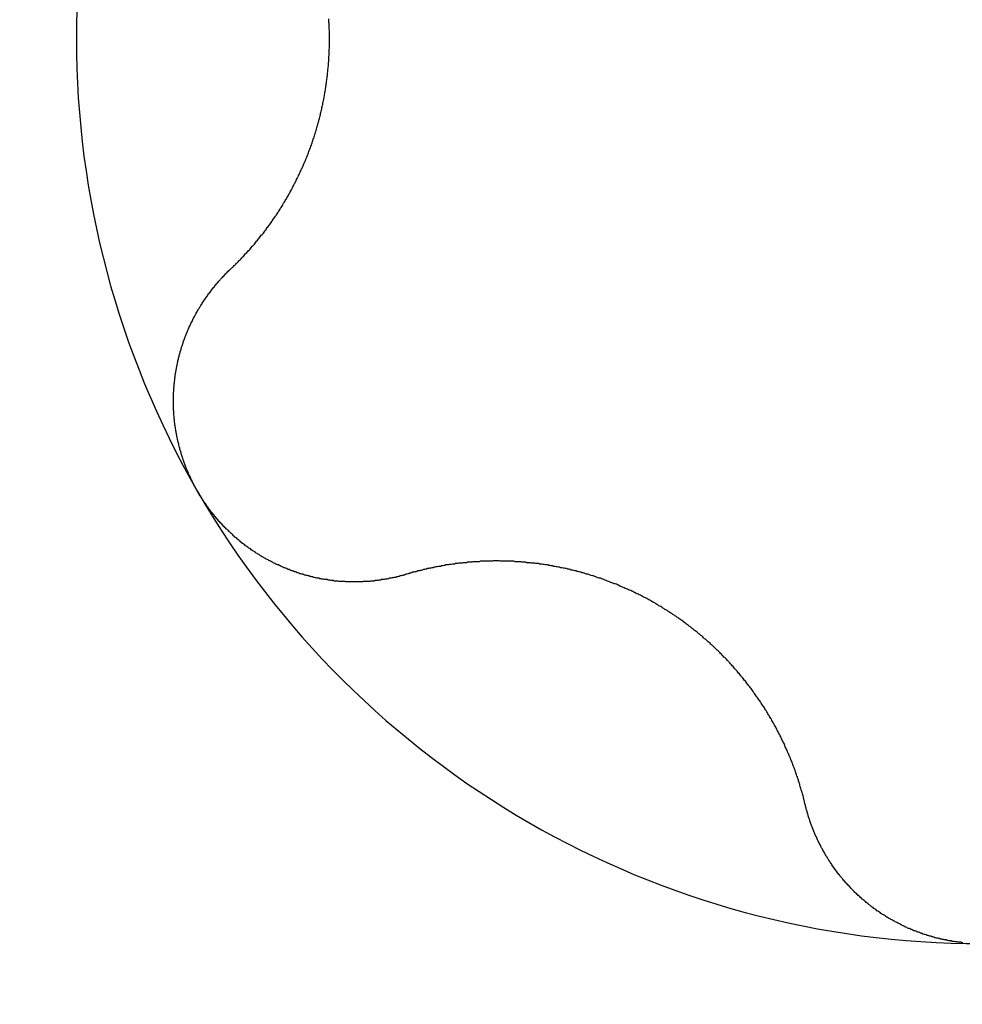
# Model space of a CAD drawing. Extents: x 1107 to 4046, y 937 to 3355.
# Tile 547 of 656: x 2261.38 to 2263.44, y 2608.61 to 2610.76. Entities that reach past the tile are written whole.
import ezdxf

# ---------------------------------------------------------------- set-up
doc = ezdxf.new("R2010")
doc.units = 0
doc.layers.add('KF_VIDA_L___C_REAR', color=7, linetype='CONTINUOUS')

# ---------------------------------------------------------------- blocks, each defined once
blk = doc.blocks.new('KF_VIDA_L___C_REAR')
at = {"layer": 'KF_VIDA_L___C_REAR'}
for points in [[(74.8606, 920.997, 0), (74.8623, 920.999, 0), (74.8641, 921.001, 0), (74.8658, 921.002, 0), (74.8675, 921.004, 0), (74.8693, 921.006, 0), (74.871, 921.007, 0), (74.8727, 921.009, 0), (74.8744, 921.011, 0), (74.8761, 921.012, 0), (74.8778, 921.014, 0), (74.8795, 921.016, 0), (74.8812, 921.018, 0), (74.8829, 921.019, 0), (74.8845, 921.021, 0), (74.8862, 921.023, 0), (74.8879, 921.025, 0), (74.8895, 921.026, 0), (74.8912, 921.028, 0), (74.8928, 921.03, 0), (74.8944, 921.032, 0), (74.8961, 921.033, 0), (74.8977, 921.035, 0), (74.8993, 921.037, 0), (74.9009, 921.039, 0), (74.9025, 921.04, 0), (74.9041, 921.042, 0), (74.9057, 921.044, 0), (74.9072, 921.046, 0), (74.9088, 921.048, 0), (74.9104, 921.049, 0), (74.9119, 921.051, 0), (74.9135, 921.053, 0), (74.915, 921.055, 0), (74.9166, 921.057, 0), (74.9181, 921.059, 0), (74.9196, 921.06, 0), (74.9211, 921.062, 0), (74.9227, 921.064, 0), (74.9242, 921.066, 0), (74.9256, 921.068, 0), (74.9271, 921.07, 0), (74.9286, 921.072, 0), (74.9301, 921.073, 0), (74.9315, 921.075, 0), (74.933, 921.077, 0), (74.9345, 921.079, 0), (74.9359, 921.081, 0), (74.9373, 921.083, 0), (74.9388, 921.085, 0), (74.9402, 921.087, 0), (74.9416, 921.089, 0), (74.943, 921.09, 0), (74.9444, 921.092, 0), (74.9458, 921.094, 0), (74.9472, 921.096, 0), (74.9485, 921.098, 0), (74.9499, 921.1, 0), (74.9513, 921.102, 0), (74.9526, 921.104, 0), (74.954, 921.106, 0), (74.9553, 921.108, 0), (74.9566, 921.11, 0), (74.958, 921.112, 0), (74.9593, 921.114, 0), (74.9606, 921.115, 0), (74.9619, 921.117, 0), (74.9632, 921.119, 0), (74.9645, 921.121, 0), (74.9657, 921.123, 0), (74.967, 921.125, 0), (74.9683, 921.127, 0), (74.9696, 921.129, 0), (74.9708, 921.131, 0), (74.9721, 921.133, 0), (74.9734, 921.135, 0), (74.9746, 921.137, 0), (74.9759, 921.139, 0), (74.9771, 921.142, 0), (74.9784, 921.144, 0), (74.9796, 921.146, 0), (74.9808, 921.148, 0), (74.9821, 921.15, 0), (74.9833, 921.152, 0), (74.9845, 921.154, 0), (74.9857, 921.156, 0), (74.987, 921.158, 0), (74.9882, 921.16, 0), (74.9894, 921.163, 0), (74.9906, 921.165, 0), (74.9918, 921.167, 0), (74.9929, 921.169, 0), (74.9941, 921.171, 0), (74.9953, 921.173, 0), (74.9965, 921.176, 0), (74.9976, 921.178, 0), (74.9988, 921.18, 0), (74.9999, 921.182, 0), (75.0011, 921.185, 0), (75.0022, 921.187, 0), (75.0034, 921.189, 0), (75.0045, 921.191, 0), (75.0056, 921.194, 0), (75.0067, 921.196, 0), (75.0078, 921.198, 0), (75.0089, 921.2, 0), (75.01, 921.203, 0), (75.0111, 921.205, 0), (75.0122, 921.207, 0), (75.0133, 921.21, 0), (75.0144, 921.212, 0), (75.0154, 921.214, 0), (75.0165, 921.217, 0), (75.0175, 921.219, 0), (75.0186, 921.221, 0), (75.0196, 921.224, 0), (75.0206, 921.226, 0), (75.0216, 921.228, 0), (75.0227, 921.231, 0), (75.0237, 921.233, 0), (75.0247, 921.235, 0), (75.0256, 921.238, 0), (75.0266, 921.24, 0), (75.0276, 921.243, 0), (75.0286, 921.245, 0), (75.0295, 921.247, 0), (75.0305, 921.25, 0), (75.0314, 921.252, 0), (75.0323, 921.255, 0), (75.0333, 921.257, 0), (75.0342, 921.26, 0), (75.0351, 921.262, 0), (75.036, 921.264, 0), (75.0369, 921.267, 0), (75.0378, 921.269, 0), (75.0386, 921.272, 0), (75.0395, 921.274, 0), (75.0404, 921.277, 0), (75.0412, 921.279, 0), (75.042, 921.282, 0), (75.0429, 921.284, 0), (75.0437, 921.287, 0), (75.0445, 921.289, 0), (75.0453, 921.292, 0), (75.0461, 921.294, 0), (75.0469, 921.297, 0), (75.0476, 921.299, 0), (75.0484, 921.302, 0), (75.0491, 921.304, 0), (75.0499, 921.307, 0), (75.0506, 921.31, 0), (75.0513, 921.312, 0), (75.052, 921.315, 0), (75.0527, 921.317, 0), (75.0534, 921.32, 0), (75.0541, 921.322, 0), (75.0548, 921.325, 0), (75.0555, 921.327, 0), (75.0561, 921.33, 0), (75.0568, 921.333, 0), (75.0574, 921.335, 0), (75.058, 921.338, 0), (75.0586, 921.34, 0), (75.0592, 921.343, 0), (75.0598, 921.345, 0), (75.0604, 921.348, 0), (75.061, 921.351, 0), (75.0615, 921.353, 0), (75.0621, 921.356, 0), (75.0626, 921.358, 0), (75.0632, 921.361, 0), (75.0637, 921.364, 0), (75.0642, 921.366, 0), (75.0647, 921.369, 0), (75.0652, 921.371, 0), (75.0657, 921.374, 0), (75.0662, 921.377, 0), (75.0666, 921.379, 0), (75.0671, 921.382, 0), (75.0675, 921.385, 0), (75.068, 921.387, 0), (75.0684, 921.39, 0), (75.0688, 921.392, 0), (75.0692, 921.395, 0), (75.0696, 921.398, 0), (75.07, 921.4, 0), (75.0704, 921.403, 0), (75.0708, 921.405, 0), (75.0711, 921.408, 0), (75.0715, 921.411, 0), (75.0718, 921.413, 0), (75.0721, 921.416, 0), (75.0724, 921.419, 0), (75.0728, 921.421, 0), (75.0731, 921.424, 0), (75.0733, 921.426, 0), (75.0736, 921.429, 0), (75.0739, 921.432, 0), (75.0741, 921.434, 0), (75.0744, 921.437, 0), (75.0746, 921.439, 0), (75.0749, 921.442, 0), (75.0751, 921.445, 0), (75.0753, 921.447, 0), (75.0755, 921.45, 0), (75.0757, 921.452, 0), (75.0759, 921.455, 0), (75.076, 921.458, 0), (75.0762, 921.46, 0), (75.0763, 921.463, 0), (75.0765, 921.465, 0), (75.0766, 921.468, 0), (75.0767, 921.471, 0), (75.0768, 921.473, 0), (75.0769, 921.476, 0), (75.077, 921.478, 0), (75.0771, 921.481, 0), (75.0772, 921.483, 0), (75.0772, 921.486, 0), (75.0773, 921.489, 0), (75.0773, 921.491, 0), (75.0774, 921.494, 0), (75.0774, 921.496, 0), (75.0774, 921.499, 0), (75.0774, 921.501, 0), (75.0774, 921.504, 0), (75.0774, 921.506, 0), (75.0773, 921.509, 0), (75.0773, 921.511, 0), (75.0772, 921.514, 0), (75.0772, 921.517, 0), (75.0771, 921.519, 0), (75.077, 921.522, 0), (75.0769, 921.524, 0), (75.0768, 921.527, 0), (75.0767, 921.529, 0), (75.0766, 921.532, 0), (75.0765, 921.535, 0), (75.0763, 921.537, 0), (75.0762, 921.54, 0), (75.076, 921.542, 0), (75.0759, 921.545, 0)], [(74.7896, 920.512, 0), (74.7886, 920.514, 0), (74.7875, 920.516, 0), (74.7865, 920.518, 0), (74.7855, 920.52, 0), (74.7844, 920.522, 0), (74.7834, 920.524, 0), (74.7825, 920.525, 0), (74.7815, 920.527, 0), (74.7805, 920.529, 0), (74.7795, 920.531, 0), (74.7786, 920.533, 0), (74.7776, 920.535, 0), (74.7767, 920.537, 0), (74.7758, 920.539, 0), (74.7749, 920.541, 0), (74.774, 920.543, 0), (74.7731, 920.545, 0), (74.7722, 920.547, 0), (74.7713, 920.548, 0), (74.7704, 920.55, 0), (74.7696, 920.552, 0), (74.7687, 920.554, 0), (74.7679, 920.556, 0), (74.7671, 920.558, 0), (74.7663, 920.56, 0), (74.7654, 920.562, 0), (74.7647, 920.564, 0), (74.7639, 920.566, 0), (74.7631, 920.568, 0), (74.7623, 920.57, 0), (74.7616, 920.572, 0), (74.7608, 920.574, 0), (74.7601, 920.576, 0), (74.7594, 920.578, 0), (74.7587, 920.58, 0), (74.758, 920.582, 0), (74.7573, 920.585, 0), (74.7566, 920.587, 0), (74.7559, 920.589, 0), (74.7553, 920.591, 0), (74.7546, 920.593, 0), (74.754, 920.595, 0), (74.7534, 920.597, 0), (74.7528, 920.599, 0), (74.7522, 920.601, 0), (74.7516, 920.603, 0), (74.751, 920.605, 0), (74.7504, 920.607, 0), (74.7499, 920.609, 0), (74.7493, 920.611, 0), (74.7488, 920.614, 0), (74.7482, 920.616, 0), (74.7477, 920.618, 0), (74.7472, 920.62, 0), (74.7467, 920.622, 0), (74.7463, 920.624, 0), (74.7458, 920.626, 0), (74.7453, 920.628, 0), (74.7449, 920.63, 0), (74.7444, 920.633, 0), (74.744, 920.635, 0), (74.7436, 920.637, 0), (74.7432, 920.639, 0), (74.7428, 920.641, 0), (74.7424, 920.643, 0), (74.7421, 920.645, 0), (74.7417, 920.647, 0), (74.7414, 920.65, 0), (74.7411, 920.652, 0), (74.7407, 920.654, 0), (74.7404, 920.656, 0), (74.7401, 920.658, 0), (74.7399, 920.66, 0), (74.7396, 920.662, 0), (74.7393, 920.665, 0), (74.7391, 920.667, 0), (74.7388, 920.669, 0), (74.7386, 920.671, 0), (74.7384, 920.673, 0), (74.7382, 920.675, 0), (74.738, 920.677, 0), (74.7379, 920.68, 0), (74.7377, 920.682, 0), (74.7375, 920.684, 0), (74.7374, 920.686, 0), (74.7373, 920.688, 0), (74.7372, 920.69, 0), (74.7371, 920.693, 0), (74.737, 920.695, 0), (74.7369, 920.697, 0), (74.7368, 920.699, 0), (74.7368, 920.701, 0), (74.7368, 920.703, 0), (74.7367, 920.705, 0), (74.7367, 920.708, 0), (74.7367, 920.71, 0), (74.7367, 920.712, 0), (74.7367, 920.714, 0), (74.7368, 920.716, 0), (74.7368, 920.718, 0), (74.7369, 920.72, 0), (74.7369, 920.722, 0), (74.737, 920.725, 0), (74.7371, 920.727, 0), (74.7372, 920.729, 0), (74.7373, 920.731, 0), (74.7374, 920.733, 0), (74.7376, 920.735, 0), (74.7377, 920.737, 0), (74.7379, 920.74, 0), (74.7381, 920.742, 0), (74.7382, 920.744, 0), (74.7384, 920.746, 0), (74.7386, 920.748, 0), (74.7388, 920.75, 0), (74.7391, 920.752, 0), (74.7393, 920.754, 0), (74.7395, 920.756, 0), (74.7398, 920.758, 0), (74.7401, 920.761, 0), (74.7403, 920.763, 0), (74.7406, 920.765, 0), (74.7409, 920.767, 0), (74.7412, 920.769, 0), (74.7416, 920.771, 0), (74.7419, 920.773, 0), (74.7422, 920.775, 0), (74.7426, 920.777, 0), (74.7429, 920.779, 0), (74.7433, 920.781, 0), (74.7437, 920.783, 0), (74.7441, 920.785, 0), (74.7445, 920.787, 0), (74.7449, 920.789, 0), (74.7453, 920.792, 0), (74.7458, 920.794, 0), (74.7462, 920.796, 0), (74.7467, 920.798, 0), (74.7471, 920.8, 0), (74.7476, 920.802, 0), (74.7481, 920.804, 0), (74.7486, 920.806, 0), (74.7491, 920.808, 0), (74.7496, 920.81, 0), (74.7501, 920.812, 0), (74.7506, 920.814, 0), (74.7511, 920.816, 0), (74.7517, 920.818, 0), (74.7522, 920.819, 0), (74.7528, 920.821, 0), (74.7534, 920.823, 0), (74.754, 920.825, 0), (74.7546, 920.827, 0), (74.7552, 920.829, 0), (74.7558, 920.831, 0), (74.7564, 920.833, 0), (74.757, 920.835, 0), (74.7577, 920.837, 0), (74.7583, 920.839, 0), (74.759, 920.841, 0), (74.7596, 920.843, 0), (74.7603, 920.844, 0), (74.761, 920.846, 0), (74.7617, 920.848, 0), (74.7624, 920.85, 0), (74.7631, 920.852, 0), (74.7638, 920.854, 0), (74.7645, 920.856, 0), (74.7652, 920.857, 0), (74.766, 920.859, 0), (74.7667, 920.861, 0), (74.7675, 920.863, 0), (74.7682, 920.865, 0), (74.769, 920.866, 0), (74.7698, 920.868, 0), (74.7706, 920.87, 0), (74.7714, 920.872, 0), (74.7722, 920.874, 0), (74.773, 920.875, 0), (74.7739, 920.877, 0), (74.7747, 920.879, 0), (74.7756, 920.881, 0), (74.7764, 920.883, 0), (74.7773, 920.884, 0), (74.7782, 920.886, 0), (74.7791, 920.888, 0), (74.78, 920.89, 0), (74.7809, 920.891, 0), (74.7818, 920.893, 0), (74.7827, 920.895, 0), (74.7836, 920.897, 0), (74.7846, 920.898, 0), (74.7855, 920.9, 0), (74.7865, 920.902, 0), (74.7875, 920.904, 0), (74.7885, 920.905, 0), (74.7894, 920.907, 0), (74.7904, 920.909, 0), (74.7914, 920.911, 0), (74.7925, 920.912, 0), (74.7935, 920.914, 0), (74.7945, 920.916, 0), (74.7956, 920.917, 0), (74.7966, 920.919, 0), (74.7977, 920.921, 0), (74.7987, 920.922, 0), (74.7998, 920.924, 0), (74.8009, 920.926, 0), (74.802, 920.927, 0), (74.8031, 920.929, 0), (74.8042, 920.931, 0), (74.8053, 920.932, 0), (74.8064, 920.934, 0), (74.8076, 920.936, 0), (74.8087, 920.937, 0), (74.8098, 920.939, 0), (74.811, 920.94, 0), (74.8122, 920.942, 0), (74.8133, 920.944, 0), (74.8145, 920.945, 0), (74.8157, 920.947, 0), (74.8169, 920.948, 0), (74.8181, 920.95, 0), (74.8193, 920.952, 0), (74.8205, 920.953, 0), (74.8218, 920.955, 0), (74.823, 920.956, 0), (74.8243, 920.958, 0), (74.8255, 920.959, 0), (74.8268, 920.961, 0), (74.828, 920.963, 0), (74.8293, 920.964, 0), (74.8306, 920.966, 0), (74.8319, 920.967, 0), (74.8332, 920.969, 0), (74.8345, 920.97, 0), (74.8358, 920.972, 0), (74.8371, 920.973, 0), (74.8384, 920.975, 0), (74.8398, 920.976, 0), (74.8411, 920.978, 0), (74.8424, 920.979, 0), (74.8438, 920.98, 0), (74.8452, 920.982, 0), (74.8465, 920.983, 0), (74.8479, 920.985, 0), (74.8493, 920.986, 0), (74.8507, 920.988, 0), (74.8521, 920.989, 0), (74.8535, 920.99, 0), (74.8549, 920.992, 0), (74.8563, 920.993, 0), (74.8577, 920.995, 0), (74.8591, 920.996, 0), (74.8606, 920.997, 0)], [(75.2449, 920.332, 0), (75.243, 920.331, 0), (75.2411, 920.33, 0), (75.2392, 920.33, 0), (75.2373, 920.329, 0), (75.2354, 920.329, 0), (75.2335, 920.328, 0), (75.2316, 920.328, 0), (75.2296, 920.327, 0), (75.2277, 920.327, 0), (75.2258, 920.326, 0), (75.2239, 920.326, 0), (75.2219, 920.325, 0), (75.22, 920.325, 0), (75.2181, 920.325, 0), (75.2161, 920.324, 0), (75.2142, 920.324, 0), (75.2122, 920.323, 0), (75.2103, 920.323, 0), (75.2083, 920.323, 0), (75.2064, 920.322, 0), (75.2044, 920.322, 0), (75.2025, 920.321, 0), (75.2005, 920.321, 0), (75.1986, 920.321, 0), (75.1966, 920.32, 0), (75.1946, 920.32, 0), (75.1927, 920.32, 0), (75.1907, 920.32, 0), (75.1887, 920.319, 0), (75.1868, 920.319, 0), (75.1848, 920.319, 0), (75.1828, 920.318, 0), (75.1808, 920.318, 0), (75.1789, 920.318, 0), (75.1769, 920.318, 0), (75.1749, 920.317, 0), (75.1729, 920.317, 0), (75.171, 920.317, 0), (75.169, 920.317, 0), (75.167, 920.317, 0), (75.165, 920.316, 0), (75.163, 920.316, 0), (75.161, 920.316, 0), (75.1591, 920.316, 0), (75.1571, 920.316, 0), (75.1551, 920.316, 0), (75.1531, 920.316, 0), (75.1511, 920.316, 0), (75.1491, 920.315, 0), (75.1471, 920.315, 0), (75.1452, 920.315, 0), (75.1432, 920.315, 0), (75.1412, 920.315, 0), (75.1392, 920.315, 0), (75.1372, 920.315, 0), (75.1352, 920.315, 0), (75.1332, 920.315, 0), (75.1313, 920.315, 0), (75.1293, 920.315, 0), (75.1273, 920.315, 0), (75.1253, 920.315, 0), (75.1233, 920.315, 0), (75.1213, 920.315, 0), (75.1194, 920.315, 0), (75.1174, 920.315, 0), (75.1154, 920.315, 0), (75.1134, 920.315, 0), (75.1114, 920.316, 0), (75.1095, 920.316, 0), (75.1075, 920.316, 0), (75.1055, 920.316, 0), (75.1035, 920.316, 0), (75.1016, 920.316, 0), (75.0996, 920.316, 0), (75.0976, 920.316, 0), (75.0957, 920.317, 0), (75.0937, 920.317, 0), (75.0917, 920.317, 0), (75.0898, 920.317, 0), (75.0878, 920.317, 0), (75.0859, 920.318, 0), (75.0839, 920.318, 0), (75.082, 920.318, 0), (75.08, 920.318, 0), (75.0781, 920.319, 0), (75.0761, 920.319, 0), (75.0742, 920.319, 0), (75.0722, 920.32, 0), (75.0703, 920.32, 0), (75.0683, 920.32, 0), (75.0663, 920.32, 0), (75.0644, 920.321, 0), (75.0624, 920.321, 0), (75.0605, 920.321, 0), (75.0585, 920.322, 0), (75.0565, 920.322, 0), (75.0546, 920.323, 0), (75.0526, 920.323, 0), (75.0506, 920.323, 0), (75.0486, 920.324, 0), (75.0467, 920.324, 0), (75.0447, 920.325, 0), (75.0427, 920.325, 0), (75.0407, 920.326, 0), (75.0388, 920.326, 0), (75.0368, 920.327, 0), (75.0348, 920.327, 0), (75.0328, 920.328, 0), (75.0308, 920.328, 0), (75.0289, 920.329, 0), (75.0269, 920.329, 0), (75.0249, 920.33, 0), (75.0229, 920.33, 0), (75.021, 920.331, 0), (75.019, 920.332, 0), (75.017, 920.332, 0), (75.015, 920.333, 0), (75.013, 920.333, 0), (75.0111, 920.334, 0), (75.0091, 920.335, 0), (75.0071, 920.335, 0), (75.0052, 920.336, 0), (75.0032, 920.337, 0), (75.0012, 920.337, 0), (74.9992, 920.338, 0), (74.9973, 920.339, 0), (74.9953, 920.339, 0), (74.9933, 920.34, 0), (74.9914, 920.341, 0), (74.9894, 920.342, 0), (74.9875, 920.342, 0), (74.9855, 920.343, 0), (74.9836, 920.344, 0), (74.9816, 920.345, 0), (74.9797, 920.346, 0), (74.9777, 920.346, 0), (74.9758, 920.347, 0), (74.9738, 920.348, 0), (74.9719, 920.349, 0), (74.97, 920.35, 0), (74.968, 920.351, 0), (74.9661, 920.352, 0), (74.9642, 920.352, 0), (74.9623, 920.353, 0), (74.9603, 920.354, 0), (74.9584, 920.355, 0), (74.9565, 920.356, 0), (74.9546, 920.357, 0), (74.9527, 920.358, 0), (74.9508, 920.359, 0), (74.9489, 920.36, 0), (74.947, 920.361, 0), (74.9451, 920.362, 0), (74.9432, 920.363, 0), (74.9414, 920.364, 0), (74.9395, 920.365, 0), (74.9376, 920.366, 0), (74.9358, 920.367, 0), (74.9339, 920.368, 0), (74.932, 920.369, 0), (74.9302, 920.37, 0), (74.9284, 920.371, 0), (74.9265, 920.372, 0), (74.9247, 920.374, 0), (74.9229, 920.375, 0), (74.921, 920.376, 0), (74.9192, 920.377, 0), (74.9174, 920.378, 0), (74.9156, 920.379, 0), (74.9138, 920.381, 0), (74.912, 920.382, 0), (74.9102, 920.383, 0), (74.9085, 920.384, 0), (74.9067, 920.385, 0), (74.9049, 920.387, 0), (74.9032, 920.388, 0), (74.9014, 920.389, 0), (74.8996, 920.39, 0), (74.8979, 920.392, 0), (74.8962, 920.393, 0), (74.8944, 920.394, 0), (74.8927, 920.396, 0), (74.891, 920.397, 0), (74.8893, 920.398, 0), (74.8876, 920.399, 0), (74.8859, 920.401, 0), (74.8842, 920.402, 0), (74.8825, 920.404, 0), (74.8809, 920.405, 0), (74.8792, 920.406, 0), (74.8776, 920.408, 0), (74.8759, 920.409, 0), (74.8743, 920.411, 0), (74.8726, 920.412, 0), (74.871, 920.413, 0), (74.8694, 920.415, 0), (74.8678, 920.416, 0), (74.8662, 920.418, 0), (74.8646, 920.419, 0), (74.863, 920.421, 0), (74.8614, 920.422, 0), (74.8598, 920.424, 0), (74.8583, 920.425, 0), (74.8567, 920.427, 0), (74.8552, 920.428, 0), (74.8536, 920.43, 0), (74.8521, 920.431, 0), (74.8506, 920.433, 0), (74.8491, 920.434, 0), (74.8476, 920.436, 0), (74.8461, 920.437, 0), (74.8446, 920.439, 0), (74.8431, 920.441, 0), (74.8416, 920.442, 0), (74.8402, 920.444, 0), (74.8387, 920.445, 0), (74.8373, 920.447, 0), (74.8358, 920.448, 0), (74.8344, 920.45, 0), (74.833, 920.452, 0), (74.8316, 920.453, 0), (74.8302, 920.455, 0), (74.8288, 920.457, 0), (74.8274, 920.458, 0), (74.826, 920.46, 0), (74.8247, 920.462, 0), (74.8233, 920.463, 0), (74.822, 920.465, 0), (74.8207, 920.467, 0), (74.8193, 920.468, 0), (74.818, 920.47, 0), (74.8167, 920.472, 0), (74.8154, 920.473, 0), (74.8141, 920.475, 0), (74.8129, 920.477, 0), (74.8116, 920.479, 0), (74.8103, 920.48, 0), (74.8091, 920.482, 0), (74.8079, 920.484, 0), (74.8067, 920.486, 0), (74.8054, 920.487, 0), (74.8042, 920.489, 0), (74.803, 920.491, 0), (74.8019, 920.493, 0), (74.8007, 920.494, 0), (74.7995, 920.496, 0), (74.7984, 920.498, 0), (74.7973, 920.5, 0), (74.7961, 920.502, 0), (74.795, 920.503, 0), (74.7939, 920.505, 0), (74.7928, 920.507, 0), (74.7917, 920.509, 0), (74.7907, 920.511, 0), (74.7896, 920.512, 0)], [(76.1157, 919.829, 0), (76.1151, 919.831, 0), (76.1145, 919.834, 0), (76.114, 919.836, 0), (76.1134, 919.838, 0), (76.1128, 919.841, 0), (76.1122, 919.843, 0), (76.1116, 919.845, 0), (76.1109, 919.848, 0), (76.1103, 919.85, 0), (76.1097, 919.852, 0), (76.109, 919.855, 0), (76.1084, 919.857, 0), (76.1077, 919.859, 0), (76.1071, 919.861, 0), (76.1064, 919.864, 0), (76.1057, 919.866, 0), (76.105, 919.868, 0), (76.1043, 919.871, 0), (76.1036, 919.873, 0), (76.1029, 919.875, 0), (76.1022, 919.878, 0), (76.1014, 919.88, 0), (76.1007, 919.882, 0), (76.1, 919.884, 0), (76.0992, 919.887, 0), (76.0985, 919.889, 0), (76.0977, 919.891, 0), (76.0969, 919.894, 0), (76.0961, 919.896, 0), (76.0953, 919.898, 0), (76.0945, 919.9, 0), (76.0937, 919.903, 0), (76.0929, 919.905, 0), (76.0921, 919.907, 0), (76.0913, 919.909, 0), (76.0904, 919.912, 0), (76.0896, 919.914, 0), (76.0888, 919.916, 0), (76.0879, 919.918, 0), (76.087, 919.921, 0), (76.0862, 919.923, 0), (76.0853, 919.925, 0), (76.0844, 919.927, 0), (76.0835, 919.929, 0), (76.0826, 919.932, 0), (76.0817, 919.934, 0), (76.0808, 919.936, 0), (76.0799, 919.938, 0), (76.079, 919.94, 0), (76.078, 919.942, 0), (76.0771, 919.945, 0), (76.0762, 919.947, 0), (76.0752, 919.949, 0), (76.0742, 919.951, 0), (76.0733, 919.953, 0), (76.0723, 919.955, 0), (76.0713, 919.958, 0), (76.0703, 919.96, 0), (76.0694, 919.962, 0), (76.0684, 919.964, 0), (76.0674, 919.966, 0), (76.0663, 919.968, 0), (76.0653, 919.97, 0), (76.0643, 919.972, 0), (76.0633, 919.975, 0), (76.0622, 919.977, 0), (76.0612, 919.979, 0), (76.0601, 919.981, 0), (76.0591, 919.983, 0), (76.058, 919.985, 0), (76.0569, 919.987, 0), (76.0558, 919.989, 0), (76.0547, 919.991, 0), (76.0536, 919.993, 0), (76.0525, 919.996, 0), (76.0513, 919.998, 0), (76.0502, 920, 0), (76.049, 920.002, 0), (76.0479, 920.004, 0), (76.0467, 920.006, 0), (76.0455, 920.008, 0), (76.0443, 920.01, 0), (76.0431, 920.012, 0), (76.0419, 920.015, 0), (76.0406, 920.017, 0), (76.0394, 920.019, 0), (76.0381, 920.021, 0), (76.0369, 920.023, 0), (76.0356, 920.025, 0), (76.0343, 920.027, 0), (76.0331, 920.029, 0), (76.0318, 920.031, 0), (76.0304, 920.034, 0), (76.0291, 920.036, 0), (76.0278, 920.038, 0), (76.0265, 920.04, 0), (76.0251, 920.042, 0), (76.0238, 920.044, 0), (76.0224, 920.046, 0), (76.021, 920.048, 0), (76.0196, 920.05, 0), (76.0182, 920.053, 0), (76.0168, 920.055, 0), (76.0154, 920.057, 0), (76.014, 920.059, 0), (76.0126, 920.061, 0), (76.0111, 920.063, 0), (76.0097, 920.065, 0), (76.0082, 920.067, 0), (76.0067, 920.069, 0), (76.0052, 920.071, 0), (76.0037, 920.073, 0), (76.0022, 920.076, 0), (76.0007, 920.078, 0), (75.9992, 920.08, 0), (75.9977, 920.082, 0), (75.9961, 920.084, 0), (75.9946, 920.086, 0), (75.993, 920.088, 0), (75.9915, 920.09, 0), (75.9899, 920.092, 0), (75.9883, 920.094, 0), (75.9867, 920.096, 0), (75.9851, 920.098, 0), (75.9835, 920.1, 0), (75.9819, 920.102, 0), (75.9803, 920.104, 0), (75.9786, 920.106, 0), (75.977, 920.108, 0), (75.9753, 920.11, 0), (75.9736, 920.112, 0), (75.972, 920.114, 0), (75.9703, 920.116, 0), (75.9686, 920.118, 0), (75.9669, 920.12, 0), (75.9652, 920.122, 0), (75.9634, 920.124, 0), (75.9617, 920.126, 0), (75.96, 920.128, 0), (75.9582, 920.13, 0), (75.9565, 920.132, 0), (75.9547, 920.134, 0), (75.9529, 920.136, 0), (75.9511, 920.138, 0), (75.9494, 920.14, 0), (75.9476, 920.142, 0), (75.9457, 920.144, 0), (75.9439, 920.146, 0), (75.9421, 920.148, 0), (75.9403, 920.15, 0), (75.9384, 920.151, 0), (75.9366, 920.153, 0), (75.9347, 920.155, 0), (75.9328, 920.157, 0), (75.931, 920.159, 0), (75.9291, 920.161, 0), (75.9272, 920.163, 0), (75.9253, 920.165, 0), (75.9234, 920.166, 0), (75.9215, 920.168, 0), (75.9195, 920.17, 0), (75.9176, 920.172, 0), (75.9157, 920.174, 0), (75.9137, 920.176, 0), (75.9118, 920.177, 0), (75.9098, 920.179, 0), (75.9079, 920.181, 0), (75.9059, 920.183, 0), (75.9039, 920.184, 0), (75.9019, 920.186, 0), (75.8999, 920.188, 0), (75.8979, 920.19, 0), (75.8959, 920.191, 0), (75.8939, 920.193, 0), (75.8919, 920.195, 0), (75.8899, 920.197, 0), (75.8879, 920.198, 0), (75.8858, 920.2, 0), (75.8838, 920.202, 0), (75.8817, 920.203, 0), (75.8797, 920.205, 0), (75.8776, 920.207, 0), (75.8756, 920.208, 0), (75.8735, 920.21, 0), (75.8714, 920.212, 0), (75.8693, 920.213, 0), (75.8673, 920.215, 0), (75.8652, 920.217, 0), (75.8631, 920.218, 0), (75.861, 920.22, 0), (75.8589, 920.221, 0), (75.8568, 920.223, 0), (75.8547, 920.225, 0), (75.8526, 920.226, 0), (75.8504, 920.228, 0), (75.8483, 920.229, 0), (75.8462, 920.231, 0), (75.8441, 920.232, 0), (75.8419, 920.234, 0), (75.8398, 920.235, 0), (75.8376, 920.237, 0), (75.8355, 920.238, 0), (75.8334, 920.24, 0), (75.8312, 920.241, 0), (75.829, 920.243, 0), (75.8269, 920.244, 0), (75.8247, 920.246, 0), (75.8226, 920.247, 0), (75.8204, 920.248, 0), (75.8182, 920.25, 0), (75.816, 920.251, 0), (75.8139, 920.253, 0), (75.8117, 920.254, 0), (75.8095, 920.255, 0), (75.8073, 920.257, 0), (75.8051, 920.258, 0), (75.803, 920.26, 0), (75.8008, 920.261, 0), (75.7986, 920.262, 0), (75.7964, 920.263, 0), (75.7942, 920.265, 0), (75.792, 920.266, 0), (75.7898, 920.267, 0), (75.7876, 920.269, 0), (75.7854, 920.27, 0), (75.7832, 920.271, 0), (75.7809, 920.272, 0), (75.7787, 920.274, 0), (75.7765, 920.275, 0), (75.7742, 920.276, 0), (75.772, 920.277, 0), (75.7697, 920.279, 0), (75.7674, 920.28, 0), (75.7651, 920.281, 0), (75.7629, 920.282, 0), (75.7606, 920.283, 0), (75.7583, 920.285, 0), (75.7559, 920.286, 0), (75.7536, 920.287, 0), (75.7513, 920.288, 0), (75.749, 920.289, 0), (75.7466, 920.29, 0), (75.7443, 920.291, 0), (75.7419, 920.293, 0), (75.7396, 920.294, 0), (75.7372, 920.295, 0), (75.7348, 920.296, 0), (75.7325, 920.297, 0), (75.7301, 920.298, 0), (75.7277, 920.299, 0), (75.7253, 920.3, 0), (75.7229, 920.301, 0), (75.7205, 920.302, 0), (75.7181, 920.303, 0), (75.7157, 920.304, 0), (75.7132, 920.305, 0), (75.7108, 920.306, 0), (75.7084, 920.308, 0), (75.7059, 920.309, 0), (75.7035, 920.31, 0), (75.701, 920.311, 0), (75.6986, 920.311, 0), (75.6961, 920.312, 0), (75.6937, 920.313, 0), (75.6912, 920.314, 0), (75.6887, 920.315, 0), (75.6863, 920.316, 0), (75.6838, 920.317, 0), (75.6813, 920.318, 0), (75.6788, 920.319, 0), (75.6763, 920.32, 0), (75.6738, 920.321, 0), (75.6713, 920.322, 0), (75.6688, 920.323, 0), (75.6663, 920.323, 0), (75.6638, 920.324, 0), (75.6613, 920.325, 0), (75.6587, 920.326, 0), (75.6562, 920.327, 0), (75.6537, 920.328, 0), (75.6512, 920.328, 0), (75.6486, 920.329, 0), (75.6461, 920.33, 0), (75.6436, 920.331, 0), (75.641, 920.332, 0), (75.6385, 920.332, 0), (75.6359, 920.333, 0), (75.6334, 920.334, 0), (75.6308, 920.335, 0), (75.6283, 920.335, 0), (75.6257, 920.336, 0), (75.6232, 920.337, 0), (75.6206, 920.337, 0), (75.618, 920.338, 0), (75.6155, 920.339, 0), (75.6129, 920.339, 0), (75.6104, 920.34, 0), (75.6078, 920.341, 0), (75.6052, 920.341, 0), (75.6026, 920.342, 0), (75.6001, 920.343, 0), (75.5975, 920.343, 0), (75.5949, 920.344, 0), (75.5924, 920.344, 0), (75.5898, 920.345, 0), (75.5872, 920.345, 0), (75.5846, 920.346, 0), (75.5821, 920.346, 0), (75.5795, 920.347, 0), (75.5769, 920.347, 0), (75.5743, 920.348, 0), (75.5718, 920.348, 0), (75.5692, 920.349, 0), (75.5666, 920.349, 0), (75.564, 920.35, 0), (75.5615, 920.35, 0), (75.5589, 920.351, 0), (75.5563, 920.351, 0), (75.5537, 920.352, 0), (75.5512, 920.352, 0), (75.5486, 920.352, 0), (75.546, 920.353, 0), (75.5435, 920.353, 0), (75.5409, 920.354, 0), (75.5383, 920.354, 0), (75.5357, 920.354, 0), (75.5332, 920.355, 0), (75.5306, 920.355, 0), (75.5281, 920.355, 0), (75.5255, 920.356, 0), (75.5229, 920.356, 0), (75.5204, 920.356, 0), (75.5178, 920.356, 0), (75.5153, 920.357, 0), (75.5127, 920.357, 0), (75.5102, 920.357, 0), (75.5076, 920.357, 0), (75.5051, 920.358, 0), (75.5026, 920.358, 0), (75.5, 920.358, 0), (75.4975, 920.358, 0), (75.495, 920.359, 0), (75.4924, 920.359, 0), (75.4899, 920.359, 0), (75.4874, 920.359, 0), (75.4849, 920.359, 0), (75.4823, 920.359, 0), (75.4798, 920.36, 0), (75.4773, 920.36, 0), (75.4748, 920.36, 0), (75.4723, 920.36, 0), (75.4698, 920.36, 0), (75.4673, 920.36, 0), (75.4648, 920.36, 0), (75.4624, 920.36, 0), (75.4599, 920.36, 0), (75.4574, 920.36, 0), (75.4549, 920.36, 0), (75.4525, 920.36, 0), (75.45, 920.36, 0), (75.4476, 920.361, 0), (75.4451, 920.361, 0), (75.4427, 920.361, 0), (75.4402, 920.361, 0), (75.4378, 920.361, 0), (75.4354, 920.361, 0), (75.4329, 920.36, 0), (75.4305, 920.36, 0), (75.4281, 920.36, 0), (75.4257, 920.36, 0), (75.4233, 920.36, 0), (75.4209, 920.36, 0), (75.4185, 920.36, 0), (75.4161, 920.36, 0), (75.4137, 920.36, 0), (75.4114, 920.36, 0), (75.409, 920.36, 0), (75.4067, 920.36, 0), (75.4043, 920.359, 0), (75.402, 920.359, 0), (75.3996, 920.359, 0), (75.3973, 920.359, 0), (75.395, 920.359, 0), (75.3926, 920.359, 0), (75.3903, 920.359, 0), (75.3879, 920.358, 0), (75.3856, 920.358, 0), (75.3833, 920.358, 0), (75.3809, 920.358, 0), (75.3786, 920.358, 0), (75.3762, 920.357, 0), (75.3739, 920.357, 0), (75.3715, 920.357, 0), (75.3692, 920.357, 0), (75.3668, 920.356, 0), (75.3645, 920.356, 0), (75.3621, 920.356, 0), (75.3598, 920.356, 0), (75.3574, 920.355, 0), (75.3551, 920.355, 0), (75.3527, 920.355, 0), (75.3504, 920.354, 0), (75.348, 920.354, 0), (75.3457, 920.354, 0), (75.3433, 920.353, 0), (75.341, 920.353, 0), (75.3386, 920.353, 0), (75.3362, 920.352, 0), (75.3339, 920.352, 0), (75.3315, 920.352, 0), (75.3292, 920.351, 0), (75.3268, 920.351, 0), (75.3245, 920.35, 0), (75.3221, 920.35, 0), (75.3198, 920.349, 0), (75.3174, 920.349, 0), (75.315, 920.349, 0), (75.3127, 920.348, 0), (75.3103, 920.348, 0), (75.308, 920.347, 0), (75.3056, 920.347, 0), (75.3033, 920.346, 0), (75.3009, 920.346, 0), (75.2986, 920.345, 0), (75.2962, 920.345, 0), (75.2939, 920.344, 0), (75.2915, 920.344, 0), (75.2892, 920.343, 0), (75.2868, 920.343, 0), (75.2845, 920.342, 0), (75.2822, 920.342, 0), (75.2798, 920.341, 0), (75.2775, 920.34, 0), (75.2751, 920.34, 0), (75.2728, 920.339, 0), (75.2705, 920.339, 0), (75.2681, 920.338, 0), (75.2658, 920.337, 0), (75.2635, 920.337, 0), (75.2611, 920.336, 0), (75.2588, 920.336, 0), (75.2565, 920.335, 0), (75.2542, 920.334, 0), (75.2519, 920.334, 0), (75.2495, 920.333, 0), (75.2472, 920.332, 0), (75.2449, 920.332, 0)], [(76.4597, 919.527, 0), (76.4576, 919.527, 0), (76.4554, 919.528, 0), (76.4533, 919.528, 0), (76.4512, 919.528, 0), (76.4491, 919.528, 0), (76.4469, 919.529, 0), (76.4448, 919.529, 0), (76.4427, 919.529, 0), (76.4405, 919.53, 0), (76.4384, 919.53, 0), (76.4363, 919.53, 0), (76.4342, 919.531, 0), (76.432, 919.531, 0), (76.4299, 919.531, 0), (76.4278, 919.532, 0), (76.4257, 919.532, 0), (76.4236, 919.533, 0), (76.4215, 919.533, 0), (76.4193, 919.533, 0), (76.4172, 919.534, 0), (76.4151, 919.534, 0), (76.413, 919.535, 0), (76.4109, 919.535, 0), (76.4088, 919.536, 0), (76.4067, 919.536, 0), (76.4046, 919.537, 0), (76.4025, 919.537, 0), (76.4004, 919.538, 0), (76.3983, 919.538, 0), (76.3962, 919.539, 0), (76.3941, 919.54, 0), (76.3921, 919.54, 0), (76.39, 919.541, 0), (76.3879, 919.541, 0), (76.3858, 919.542, 0), (76.3837, 919.543, 0), (76.3817, 919.543, 0), (76.3796, 919.544, 0), (76.3776, 919.545, 0), (76.3755, 919.545, 0), (76.3734, 919.546, 0), (76.3714, 919.547, 0), (76.3693, 919.547, 0), (76.3673, 919.548, 0), (76.3653, 919.549, 0), (76.3632, 919.55, 0), (76.3612, 919.55, 0), (76.3592, 919.551, 0), (76.3572, 919.552, 0), (76.3551, 919.553, 0), (76.3531, 919.553, 0), (76.3511, 919.554, 0), (76.3491, 919.555, 0), (76.3471, 919.556, 0), (76.3451, 919.557, 0), (76.3432, 919.558, 0), (76.3412, 919.558, 0), (76.3392, 919.559, 0), (76.3372, 919.56, 0), (76.3353, 919.561, 0), (76.3333, 919.562, 0), (76.3313, 919.563, 0), (76.3294, 919.564, 0), (76.3275, 919.565, 0), (76.3255, 919.566, 0), (76.3236, 919.567, 0), (76.3217, 919.568, 0), (76.3198, 919.569, 0), (76.3178, 919.57, 0), (76.3159, 919.571, 0), (76.314, 919.572, 0), (76.3122, 919.573, 0), (76.3103, 919.574, 0), (76.3084, 919.575, 0), (76.3065, 919.576, 0), (76.3047, 919.577, 0), (76.3028, 919.578, 0), (76.301, 919.579, 0), (76.2991, 919.58, 0), (76.2973, 919.581, 0), (76.2954, 919.582, 0), (76.2936, 919.583, 0), (76.2918, 919.584, 0), (76.29, 919.586, 0), (76.2882, 919.587, 0), (76.2864, 919.588, 0), (76.2846, 919.589, 0), (76.2828, 919.59, 0), (76.2811, 919.591, 0), (76.2793, 919.593, 0), (76.2775, 919.594, 0), (76.2758, 919.595, 0), (76.2741, 919.596, 0), (76.2723, 919.597, 0), (76.2706, 919.599, 0), (76.2689, 919.6, 0), (76.2672, 919.601, 0), (76.2655, 919.602, 0), (76.2638, 919.604, 0), (76.2621, 919.605, 0), (76.2604, 919.606, 0), (76.2587, 919.607, 0), (76.2571, 919.609, 0), (76.2554, 919.61, 0), (76.2538, 919.611, 0), (76.2521, 919.613, 0), (76.2505, 919.614, 0), (76.2489, 919.615, 0), (76.2473, 919.617, 0), (76.2457, 919.618, 0), (76.2441, 919.619, 0), (76.2425, 919.621, 0), (76.2409, 919.622, 0), (76.2393, 919.623, 0), (76.2378, 919.625, 0), (76.2362, 919.626, 0), (76.2347, 919.628, 0), (76.2332, 919.629, 0), (76.2316, 919.63, 0), (76.2301, 919.632, 0), (76.2286, 919.633, 0), (76.2271, 919.635, 0), (76.2256, 919.636, 0), (76.2241, 919.637, 0), (76.2227, 919.639, 0), (76.2212, 919.64, 0), (76.2198, 919.642, 0), (76.2183, 919.643, 0), (76.2169, 919.645, 0), (76.2155, 919.646, 0), (76.2141, 919.648, 0), (76.2126, 919.649, 0), (76.2113, 919.651, 0), (76.2099, 919.652, 0), (76.2085, 919.654, 0), (76.2071, 919.655, 0), (76.2058, 919.657, 0), (76.2044, 919.658, 0), (76.2031, 919.66, 0), (76.2018, 919.661, 0), (76.2005, 919.663, 0), (76.1992, 919.664, 0), (76.1979, 919.666, 0), (76.1966, 919.667, 0), (76.1953, 919.669, 0), (76.194, 919.67, 0), (76.1928, 919.672, 0), (76.1916, 919.673, 0), (76.1903, 919.675, 0), (76.1891, 919.676, 0), (76.1879, 919.678, 0), (76.1867, 919.679, 0), (76.1855, 919.681, 0), (76.1843, 919.683, 0), (76.1831, 919.684, 0), (76.182, 919.686, 0), (76.1808, 919.687, 0), (76.1796, 919.689, 0), (76.1785, 919.691, 0), (76.1774, 919.692, 0), (76.1762, 919.694, 0), (76.1751, 919.695, 0), (76.174, 919.697, 0), (76.1729, 919.699, 0), (76.1718, 919.7, 0), (76.1707, 919.702, 0), (76.1696, 919.704, 0), (76.1685, 919.705, 0), (76.1675, 919.707, 0), (76.1664, 919.709, 0), (76.1653, 919.71, 0), (76.1643, 919.712, 0), (76.1633, 919.714, 0), (76.1622, 919.715, 0), (76.1612, 919.717, 0), (76.1602, 919.719, 0), (76.1592, 919.72, 0), (76.1582, 919.722, 0), (76.1572, 919.724, 0), (76.1562, 919.726, 0), (76.1553, 919.727, 0), (76.1543, 919.729, 0), (76.1533, 919.731, 0), (76.1524, 919.733, 0), (76.1515, 919.734, 0), (76.1505, 919.736, 0), (76.1496, 919.738, 0), (76.1487, 919.74, 0), (76.1478, 919.741, 0), (76.1469, 919.743, 0), (76.146, 919.745, 0), (76.1451, 919.747, 0), (76.1443, 919.749, 0), (76.1434, 919.75, 0), (76.1426, 919.752, 0), (76.1417, 919.754, 0), (76.1409, 919.756, 0), (76.1401, 919.758, 0), (76.1392, 919.759, 0), (76.1384, 919.761, 0), (76.1376, 919.763, 0), (76.1368, 919.765, 0), (76.1361, 919.767, 0), (76.1353, 919.768, 0), (76.1345, 919.77, 0), (76.1338, 919.772, 0), (76.133, 919.774, 0), (76.1323, 919.776, 0), (76.1316, 919.778, 0), (76.1309, 919.78, 0), (76.1302, 919.781, 0), (76.1295, 919.783, 0), (76.1288, 919.785, 0), (76.1281, 919.787, 0), (76.1274, 919.789, 0), (76.1268, 919.791, 0), (76.1261, 919.793, 0), (76.1255, 919.795, 0), (76.1249, 919.796, 0), (76.1242, 919.798, 0), (76.1236, 919.8, 0), (76.123, 919.802, 0), (76.1224, 919.804, 0), (76.1219, 919.806, 0), (76.1213, 919.808, 0), (76.1207, 919.81, 0), (76.1202, 919.812, 0), (76.1196, 919.814, 0), (76.1191, 919.815, 0), (76.1186, 919.817, 0), (76.1181, 919.819, 0), (76.1176, 919.821, 0), (76.1171, 919.823, 0), (76.1166, 919.825, 0), (76.1161, 919.827, 0), (76.1157, 919.829, 0)]]:
    blk.add_polyline3d(points, dxfattribs=at)
for radius in [4.75, 4.2]:
    blk.add_circle((76.5, 921.5), radius, dxfattribs=at)
for centre, radius, start, end in [((76.5, 922.25), 7.5, 128.1445131, 51.8554869), ((76.5, 921.5), 1.975, 150, 210), ((76.5, 921.5), 1.975, 210, 270)]:
    blk.add_arc(centre, radius, start, end, dxfattribs=at)

msp = doc.modelspace()

# ---------------------------------------------------------------- block references
at = {"layer": 'KF_VIDA_L___C_REAR'}
msp.add_blockref('KF_VIDA_L___C_REAR', (2186.9791, 1689.2132), dxfattribs=at)

doc.saveas('drawing.dxf')
